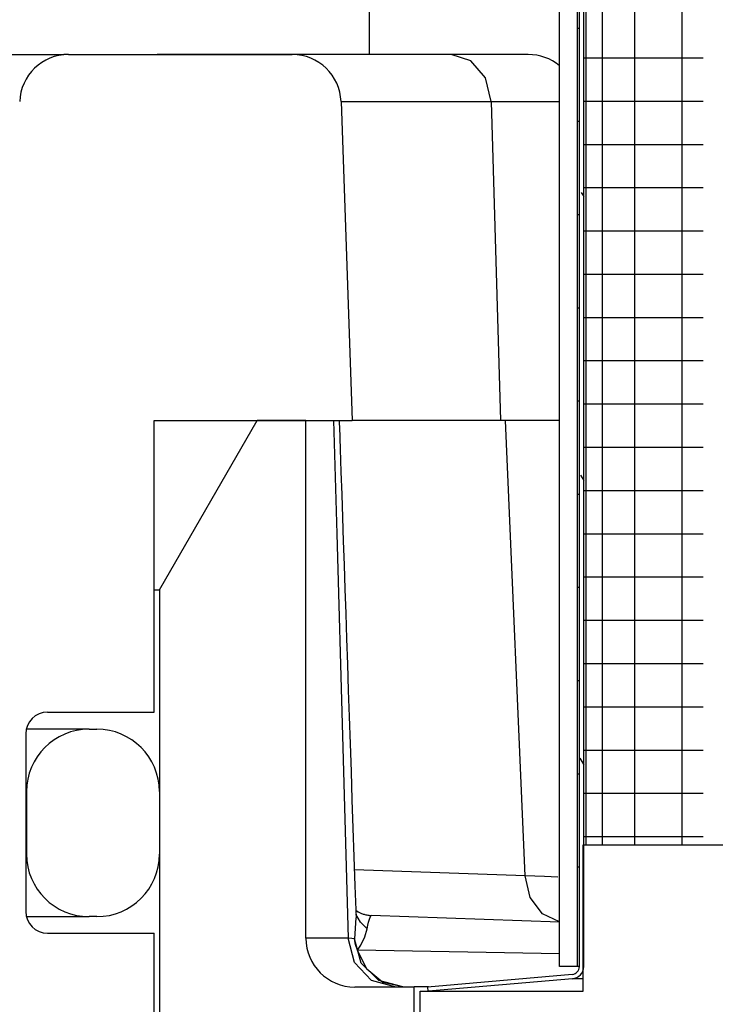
# Model space of a CAD drawing. Extents: x -169 to 7270, y -140 to 2984.
# Tile 307 of 656: x 1603.265 to 1604.154, y 971.964 to 973.223. Entities that reach past the tile are written whole.
import ezdxf

# ---------------------------------------------------------------- set-up
doc = ezdxf.new("R2010")
doc.units = 0
doc.header["$MEASUREMENT"] = 0
doc.header["$PDSIZE"] = 1
doc.layers.get('DEFPOINTS').update_dxf_attribs({"linetype": 'CONTINUOUS'})
doc.layers.add('DIM', color=3, linetype='CONTINUOUS')
doc.layers.add('SPILL-BUCKET', color=1, linetype='CONTINUOUS')
doc.styles.add('SIMPLEX', font='simplex')
doc.dimstyles.new('DIM64', dxfattribs={"dimscale": 64, "dimtxt": 0.09375, "dimasz": 0.09375, "dimexe": 0.0625, "dimexo": 0.0625, "dimgap": 0.046875, "dimtad": 1, "dimdec": 4, "dimzin": 3, "dimdsep": 46, "dimlunit": 4, "dimtxsty": 'SIMPLEX', "dimcen": 0, "dimclrd": 256, "dimclre": 256, "dimclrt": 256, "dimadec": 0, "dimazin": 0, "dimtfac": 1, "dimtdec": 4, "dimtmove": 0, "dimatfit": 3, "dimfxl": 1, "dimfrac": 2, "dimtolj": 1, "dimtzin": 0, "dimarcsym": 0})

# ---------------------------------------------------------------- blocks, each defined once
blk = doc.blocks.new('*D113')
at = {"layer": 'DEFPOINTS', "color": 0, "transparency": 16777216}
for p in [(1368.5472, 978.296), (2031.7725, 978.0147), (1368.5472, 700.5233)]:
    blk.add_point(p, dxfattribs=at)
at = {"layer": 'DIM', "lineweight": -2, "transparency": 16777216}
for p, q in [((1368.5472, 974.296), (1368.5472, 696.5233)), ((2031.7725, 974.0147), (2031.7725, 696.5233)), ((2025.7725, 700.5233), (1374.5472, 700.5233))]:
    blk.add_line(p, q, dxfattribs=at)
at = {"layer": 'DIM', "transparency": 16777216}
for points in [[(1374.5472, 701.5233), (1374.5472, 699.5233), (1368.5472, 700.5233)], [(2025.7725, 701.5233), (2025.7725, 699.5233), (2031.7725, 700.5233)]]:
    blk.add_solid(points, dxfattribs=at)
at = {"layer": 'DIM', "transparency": 16777216, "insert": (1700.1599, 708.0947), "char_height": 6, "attachment_point": 5, "style": 'SIMPLEX'}
blk.add_mtext('\\A1;55\'-3 1/4" (F.V. TANK SLAB)', dxfattribs=at)

msp = doc.modelspace()

# ---------------------------------------------------------------- linework, layer by layer
at = {"layer": 'SPILL-BUCKET', "color": 7, "linetype": 'Continuous'}
for p, q in [((1603.95495, 972.01185), (1603.95495, 974.28529)), ((1603.97794, 972.01185), (1603.97794, 974.28529)), ((1603.98044, 972.01185), (1603.98044, 974.28113)), ((1603.98593, 972.01185), (1603.98593, 974.28113)), ((1603.98855, 974.07449), (1603.98855, 972.16749)), ((1604.00944, 974.05772), (1604.00944, 972.16749)), ((1604.05074, 974.05687), (1604.05074, 972.16749)), ((1604.11146, 974.05687), (1604.11146, 972.16749)), ((1603.97856, 973.21216), (1603.97794, 973.21216)), ((1603.98044, 973.21216), (1603.97856, 973.21216)), ((1603.99221, 973.17416), (1603.98593, 973.17416)), ((1604.01098, 973.17416), (1603.99221, 973.17416)), ((1604.04195, 973.17416), (1604.01098, 973.17416)), ((1604.0847, 973.17416), (1604.04195, 973.17416)), ((1604.13863, 973.17416), (1604.0847, 973.17416)), ((1603.67561, 973.11856), (1603.86776, 973.11856)), ((1603.86776, 973.11856), (1603.91914, 973.11856)), ((1603.91914, 973.11856), (1603.95495, 973.11856)), ((1603.99221, 973.11882), (1603.98593, 973.11882)), ((1604.01098, 973.11882), (1603.99221, 973.11882)), ((1604.04195, 973.11882), (1604.01098, 973.11882)), ((1604.0847, 973.11882), (1604.04195, 973.11882)), ((1604.13863, 973.11882), (1604.0847, 973.11882)), ((1603.97856, 973.09293), (1603.97794, 973.09293)), ((1603.98044, 973.09293), (1603.97856, 973.09293)), ((1603.99221, 973.06347), (1603.98593, 973.06347)), ((1604.01098, 973.06347), (1603.99221, 973.06347)), ((1604.04195, 973.06347), (1604.01098, 973.06347)), ((1604.0847, 973.06347), (1604.04195, 973.06347)), ((1604.13863, 973.06347), (1604.0847, 973.06347)), ((1603.98284, 973.00239), (1603.98593, 972.99703)), ((1603.99221, 973.00812), (1603.98593, 973.00812)), ((1604.01098, 973.00812), (1603.99221, 973.00812)), ((1604.04195, 973.00812), (1604.01098, 973.00812)), ((1604.0847, 973.00812), (1604.04195, 973.00812)), ((1604.13863, 973.00812), (1604.0847, 973.00812)), ((1603.97856, 972.97369), (1603.97794, 972.97369)), ((1603.98044, 972.97369), (1603.97856, 972.97369)), ((1603.99221, 972.95277), (1603.98593, 972.95277)), ((1604.01098, 972.95277), (1603.99221, 972.95277)), ((1604.04195, 972.95277), (1604.01098, 972.95277)), ((1604.0847, 972.95277), (1604.04195, 972.95277)), ((1604.13863, 972.95277), (1604.0847, 972.95277)), ((1603.99221, 972.89742), (1603.98593, 972.89742)), ((1604.01098, 972.89742), (1603.99221, 972.89742)), ((1604.04195, 972.89742), (1604.01098, 972.89742)), ((1604.0847, 972.89742), (1604.04195, 972.89742)), ((1604.13863, 972.89742), (1604.0847, 972.89742)), ((1603.97856, 972.85445), (1603.97794, 972.85445)), ((1603.98044, 972.85445), (1603.97856, 972.85445)), ((1603.99221, 972.84207), (1603.98593, 972.84207)), ((1604.01098, 972.84207), (1603.99221, 972.84207)), ((1604.04195, 972.84207), (1604.01098, 972.84207)), ((1604.0847, 972.84207), (1604.04195, 972.84207)), ((1604.13863, 972.84207), (1604.0847, 972.84207)), ((1603.99221, 972.78673), (1603.98593, 972.78673)), ((1604.01098, 972.78673), (1603.99221, 972.78673)), ((1604.04195, 972.78673), (1604.01098, 972.78673)), ((1604.0847, 972.78673), (1604.04195, 972.78673)), ((1604.13863, 972.78673), (1604.0847, 972.78673)), ((1603.97856, 972.73522), (1603.97794, 972.73522)), ((1603.98044, 972.73522), (1603.97856, 972.73522)), ((1603.99221, 972.73138), (1603.98593, 972.73138)), ((1604.01098, 972.73138), (1603.99221, 972.73138)), ((1604.04195, 972.73138), (1604.01098, 972.73138)), ((1604.0847, 972.73138), (1604.04195, 972.73138)), ((1604.13863, 972.73138), (1604.0847, 972.73138)), ((1603.99221, 972.67603), (1603.98593, 972.67603)), ((1604.01098, 972.67603), (1603.99221, 972.67603)), ((1604.04195, 972.67603), (1604.01098, 972.67603)), ((1604.0847, 972.67603), (1604.04195, 972.67603)), ((1604.13863, 972.67603), (1604.0847, 972.67603)), ((1603.98196, 972.64052), (1603.98593, 972.63364)), ((1603.97856, 972.61598), (1603.97794, 972.61598)), ((1603.98044, 972.61598), (1603.97856, 972.61598)), ((1603.99221, 972.62068), (1603.98593, 972.62068)), ((1604.01098, 972.62068), (1603.99221, 972.62068)), ((1604.04195, 972.62068), (1604.01098, 972.62068)), ((1604.0847, 972.62068), (1604.04195, 972.62068)), ((1604.13863, 972.62068), (1604.0847, 972.62068)), ((1603.99221, 972.56533), (1603.98593, 972.56533)), ((1604.01098, 972.56533), (1603.99221, 972.56533)), ((1604.04195, 972.56533), (1604.01098, 972.56533)), ((1604.0847, 972.56533), (1604.04195, 972.56533)), ((1604.13863, 972.56533), (1604.0847, 972.56533)), ((1603.99221, 972.50998), (1603.98593, 972.50998)), ((1604.01098, 972.50998), (1603.99221, 972.50998)), ((1604.04195, 972.50998), (1604.01098, 972.50998)), ((1604.0847, 972.50998), (1604.04195, 972.50998)), ((1604.13863, 972.50998), (1604.0847, 972.50998)), ((1603.97856, 972.49674), (1603.97794, 972.49674)), ((1603.98044, 972.49674), (1603.97856, 972.49674)), ((1603.99221, 972.45464), (1603.98593, 972.45464)), ((1604.01098, 972.45464), (1603.99221, 972.45464)), ((1604.04195, 972.45464), (1604.01098, 972.45464)), ((1604.0847, 972.45464), (1604.04195, 972.45464)), ((1604.13863, 972.45464), (1604.0847, 972.45464)), ((1603.99221, 972.39929), (1603.98593, 972.39929)), ((1604.01098, 972.39929), (1603.99221, 972.39929)), ((1604.04195, 972.39929), (1604.01098, 972.39929)), ((1604.0847, 972.39929), (1604.04195, 972.39929)), ((1604.13863, 972.39929), (1604.0847, 972.39929)), ((1603.97856, 972.37751), (1603.97794, 972.37751)), ((1603.98044, 972.37751), (1603.97856, 972.37751)), ((1603.99221, 972.34394), (1603.98593, 972.34394)), ((1604.01098, 972.34394), (1603.99221, 972.34394)), ((1604.04195, 972.34394), (1604.01098, 972.34394)), ((1604.0847, 972.34394), (1604.04195, 972.34394)), ((1604.13863, 972.34394), (1604.0847, 972.34394)), ((1603.35336, 972.31568), (1603.3444, 972.31568)), ((1603.35336, 972.31568), (1603.36336, 972.31568)), ((1603.99221, 972.28859), (1603.98593, 972.28859)), ((1604.01098, 972.28859), (1603.99221, 972.28859)), ((1604.04195, 972.28859), (1604.01098, 972.28859)), ((1604.0847, 972.28859), (1604.04195, 972.28859)), ((1604.13863, 972.28859), (1604.0847, 972.28859)), ((1603.98108, 972.27865), (1603.98593, 972.27025)), ((1603.97856, 972.25827), (1603.97794, 972.25827)), ((1603.98044, 972.25827), (1603.97856, 972.25827)), ((1603.27242, 972.23573), (1603.27317, 972.23573)), ((1603.27317, 972.23573), (1603.27342, 972.23573)), ((1603.27342, 972.23573), (1603.27342, 972.15579)), ((1603.4433, 972.23573), (1603.4433, 972.15579)), ((1603.99221, 972.23324), (1603.98593, 972.23324)), ((1604.01098, 972.23324), (1603.99221, 972.23324)), ((1604.04195, 972.23324), (1604.01098, 972.23324)), ((1604.0847, 972.23324), (1604.04195, 972.23324)), ((1604.13863, 972.23324), (1604.0847, 972.23324)), ((1603.99221, 972.17789), (1603.98593, 972.17789)), ((1604.01098, 972.17789), (1603.99221, 972.17789)), ((1604.04195, 972.17789), (1604.01098, 972.17789)), ((1604.0847, 972.17789), (1604.04195, 972.17789)), ((1604.13863, 972.17789), (1604.0847, 972.17789)), ((1603.98543, 972.16739), (1603.98543, 972.16749)), ((1603.27317, 972.15579), (1603.27242, 972.15579)), ((1603.27342, 972.15579), (1603.27317, 972.15579)), ((1603.97856, 972.13903), (1603.97794, 972.13903)), ((1603.98044, 972.13903), (1603.97856, 972.13903)), ((1603.31765, 972.07584), (1603.34442, 972.07584)), ((1603.34442, 972.07584), (1603.35336, 972.07584)), ((1603.36336, 972.07584), (1603.35336, 972.07584)), ((1603.97794, 972.01185), (1603.95495, 972.01185)), ((1603.97856, 972.01185), (1603.97794, 972.01185)), ((1603.98043, 972.01185), (1603.97856, 972.01185)), ((1603.97131, 972.00189), (1603.78607, 971.98569)), ((1603.97179, 971.99642), (1603.78769, 971.98031)), ((1603.97521, 971.99642), (1603.97179, 971.99642)), ((1603.98542, 971.99642), (1603.97521, 971.99642)), ((1603.78607, 971.98569), (1603.78654, 971.98031)), ((1603.78654, 971.98031), (1603.78769, 971.98031))]:
    msp.add_line(p, q, dxfattribs=at)
at = {"layer": 'SPILL-BUCKET', "linetype": 'Continuous'}
for p, q in [((1603.71176, 973.27277), (1603.71176, 973.17884)), ((1603.13255, 973.17884), (1603.3212, 973.17884)), ((1603.32715, 973.17884), (1603.3212, 973.17884)), ((1603.32715, 973.17884), (1603.61319, 973.17884)), ((1603.44722, 973.17884), (1603.44047, 973.17884)), ((1603.4673, 973.17884), (1603.44722, 973.17884)), ((1603.50025, 973.17884), (1603.4673, 973.17884)), ((1603.54529, 973.17884), (1603.50025, 973.17884)), ((1603.81663, 973.17884), (1603.54529, 973.17884)), ((1603.85896, 973.17884), (1603.81663, 973.17884)), ((1603.84169, 973.17083), (1603.81663, 973.17884)), ((1603.88992, 973.17884), (1603.85896, 973.17884)), ((1603.90879, 973.17884), (1603.88992, 973.17884)), ((1603.91513, 973.17884), (1603.90879, 973.17884)), ((1603.86033, 973.14886), (1603.84169, 973.17083)), ((1603.86776, 973.11856), (1603.86033, 973.14886)), ((1603.67561, 973.11856), (1603.68986, 972.71041)), ((1603.86776, 973.11856), (1603.87944, 972.71041)), ((1603.43681, 972.33741), (1603.43681, 972.71041)), ((1603.43681, 972.71041), (1603.68986, 972.71041)), ((1603.4433, 972.49405), (1603.56822, 972.71041)), ((1603.63067, 972.71041), (1603.56822, 972.71041)), ((1603.63067, 972.04826), (1603.63067, 972.71041)), ((1603.66605, 972.71041), (1603.66808, 972.63795)), ((1603.67327, 972.71041), (1603.6734, 972.70636)), ((1603.6734, 972.70636), (1603.67354, 972.7023)), ((1603.67354, 972.7023), (1603.6745, 972.67371)), ((1603.88614, 972.71041), (1603.68986, 972.71041)), ((1603.92421, 972.71041), (1603.88614, 972.71041)), ((1603.91115, 972.12793), (1603.88614, 972.71041)), ((1603.95495, 972.71041), (1603.92421, 972.71041)), ((1603.6745, 972.67371), (1603.67547, 972.64511)), ((1603.66808, 972.63795), (1603.67012, 972.56547)), ((1603.67547, 972.64511), (1603.67646, 972.61574)), ((1603.67646, 972.61574), (1603.67745, 972.58637)), ((1603.67745, 972.58637), (1603.67847, 972.55613)), ((1603.67012, 972.56547), (1603.67741, 972.30697)), ((1603.67847, 972.55613), (1603.67949, 972.52589)), ((1603.67949, 972.52589), (1603.68054, 972.49469)), ((1603.43682, 972.49405), (1603.44168, 972.49405)), ((1603.44168, 972.49405), (1603.4433, 972.49405)), ((1603.4433, 972.49405), (1603.4433, 971.69535)), ((1603.68054, 972.49469), (1603.6816, 972.46349)), ((1603.6816, 972.46349), (1603.68269, 972.43119)), ((1603.68269, 972.43119), (1603.68378, 972.39889)), ((1603.68378, 972.39889), (1603.68492, 972.36534)), ((1603.68492, 972.36534), (1603.68605, 972.33178)), ((1603.3003, 972.33741), (1603.43681, 972.33741)), ((1603.68605, 972.33178), (1603.68724, 972.29674)), ((1603.27242, 972.30953), (1603.27242, 972.08249)), ((1603.31757, 972.31568), (1603.27306, 972.31568)), ((1603.3444, 972.31568), (1603.31757, 972.31568)), ((1603.67741, 972.30697), (1603.68474, 972.04826)), ((1603.68724, 972.29674), (1603.68843, 972.2617)), ((1603.68843, 972.2617), (1603.68966, 972.22543)), ((1603.68966, 972.22543), (1603.6909, 972.18915)), ((1603.6909, 972.18915), (1603.69215, 972.15215)), ((1603.69215, 972.15215), (1603.69341, 972.11515)), ((1603.91115, 972.12793), (1603.69272, 972.13556)), ((1603.9174, 972.10041), (1603.91115, 972.12793)), ((1603.93572, 972.12699), (1603.91115, 972.12793)), ((1603.95302, 972.12633), (1603.93572, 972.12699)), ((1603.69341, 972.11515), (1603.69411, 972.09475)), ((1603.69411, 972.09475), (1603.6948, 972.07434)), ((1603.93311, 972.07938), (1603.9174, 972.10041)), ((1603.69447, 972.08388), (1603.69565, 972.08307)), ((1603.69565, 972.08307), (1603.69605, 972.08281)), ((1603.69605, 972.08281), (1603.69647, 972.08255)), ((1603.69647, 972.08255), (1603.69689, 972.0823)), ((1603.69689, 972.0823), (1603.69733, 972.08204)), ((1603.27325, 972.07584), (1603.31765, 972.07584)), ((1603.69468, 972.07431), (1603.69281, 972.04722)), ((1603.70069, 972.06862), (1603.69459, 972.07879)), ((1603.69733, 972.08204), (1603.6978, 972.08179)), ((1603.6978, 972.08179), (1603.69828, 972.08153)), ((1603.69828, 972.08153), (1603.69912, 972.08111)), ((1603.69912, 972.08111), (1603.7, 972.08069)), ((1603.7, 972.08069), (1603.70093, 972.08028)), ((1603.70093, 972.08028), (1603.70191, 972.07989)), ((1603.70191, 972.07989), (1603.70294, 972.07951)), ((1603.70294, 972.07951), (1603.70401, 972.07915)), ((1603.70401, 972.07915), (1603.70513, 972.07881)), ((1603.70513, 972.07881), (1603.70629, 972.0785)), ((1603.70629, 972.0785), (1603.7075, 972.07822)), ((1603.7075, 972.07822), (1603.70873, 972.07797)), ((1603.70873, 972.07797), (1603.71, 972.07777)), ((1603.71, 972.07777), (1603.71128, 972.07759)), ((1603.71087, 972.06891), (1603.71282, 972.07532)), ((1603.71128, 972.07759), (1603.7126, 972.07746)), ((1603.7126, 972.07746), (1603.71391, 972.07739)), ((1603.71282, 972.07532), (1603.71431, 972.07736)), ((1603.71391, 972.07739), (1603.71412, 972.07738)), ((1603.71412, 972.07738), (1603.71434, 972.07738)), ((1603.95495, 972.06896), (1603.71431, 972.07736)), ((1603.95495, 972.06927), (1603.93311, 972.07938)), ((1603.70914, 972.06006), (1603.70069, 972.06862)), ((1603.70626, 972.05001), (1603.70914, 972.06006)), ((1603.70914, 972.06006), (1603.71002, 972.065)), ((1603.71002, 972.065), (1603.71087, 972.06891)), ((1603.3003, 972.05461), (1603.43681, 972.05461)), ((1603.43681, 971.74232), (1603.43681, 972.05461)), ((1603.63672, 972.04826), (1603.63067, 972.04826)), ((1603.6548, 972.04826), (1603.63672, 972.04826)), ((1603.68474, 972.04826), (1603.6548, 972.04826)), ((1603.68942, 972.04774), (1603.68474, 972.04826)), ((1603.69274, 972.01704), (1603.68474, 972.04826)), ((1603.69281, 972.04722), (1603.68942, 972.04774)), ((1603.70142, 972.01643), (1603.69281, 972.04722)), ((1603.69426, 972.03997), (1603.69281, 972.04722)), ((1603.70086, 972.03913), (1603.70626, 972.05001)), ((1603.69689, 972.03288), (1603.69426, 972.03997)), ((1603.69689, 972.03288), (1603.70086, 972.03913)), ((1603.70865, 972.00853), (1603.69689, 972.03288)), ((1603.95495, 972.02835), (1603.69689, 972.03288)), ((1603.71461, 971.99417), (1603.69274, 972.01704)), ((1603.72397, 971.994), (1603.70142, 972.01643)), ((1603.72917, 971.99177), (1603.70865, 972.00853)), ((1603.74449, 971.98581), (1603.71461, 971.99417)), ((1603.75454, 971.98581), (1603.72397, 971.994)), ((1603.69313, 971.98581), (1603.76908, 971.98581)), ((1603.75454, 971.98581), (1603.72917, 971.99177)), ((1603.76908, 971.67352), (1603.76908, 971.98581)), ((1603.77368, 971.98581), (1603.76908, 971.98581)), ((1603.78745, 971.98581), (1603.77368, 971.98581))]:
    msp.add_line(p, q, dxfattribs=at)
at = {"layer": 'SPILL-BUCKET', "color": 1, "linetype": 'Continuous'}
for p, q in [((1603.98543, 972.16749), (1604.50508, 972.16749)), ((1603.98544, 971.98031), (1603.98543, 972.16749)), ((1603.98543, 971.98031), (1603.98543, 972.00794)), ((1603.77683, 971.79844), (1603.77683, 971.98031)), ((1603.77683, 971.98031), (1603.98544, 971.98031))]:
    msp.add_line(p, q, dxfattribs=at)
at = {"layer": 'SPILL-BUCKET', "linetype": 'Continuous'}
for centre, radius, start, end in [((1603.32715, 973.11638), 0.06246, 90, 178), ((1603.61319, 973.11638), 0.06246, 2, 90), ((1603.91513, 973.11638), 0.06246, 50.38075, 90), ((1603.3003, 972.30953), 0.02788, 90, 180), ((1603.3003, 972.08249), 0.02788, 180, 270), ((1603.69313, 972.04826), 0.06246, 180, 270)]:
    msp.add_arc(centre, radius, start, end, dxfattribs=at)
at = {"layer": 'SPILL-BUCKET', "color": 7, "linetype": 'Continuous'}
for centre, radius, start, end in [((1603.35336, 972.23573), 0.07995, 90, 180), ((1603.36336, 972.23573), 0.07995, 0, 90), ((1603.35336, 972.15579), 0.07995, 180, 270), ((1603.36336, 972.15579), 0.07995, 270, 0), ((1603.97044, 972.01185), 0.00999, 275, 0), ((1603.97044, 972.01185), 0.01549, 275, 0)]:
    msp.add_arc(centre, radius, start, end, dxfattribs=at)

# ---------------------------------------------------------------- dimensions: what is measured, and where the dimension line sits
at = {"layer": 'DIM'}
dim = msp.add_linear_dim(base=(1368.54722, 700.52328), p1=(2031.77254, 978.01471), p2=(1368.54722, 978.29596), angle=180, text='<> (F.V. TANK SLAB)', dimstyle='DIM64', dxfattribs=at)
dim.commit()
dim.dimension.update_dxf_attribs({"geometry": '*D113', "text_midpoint": (1700.15988, 708.09471)})

doc.saveas('drawing.dxf')
